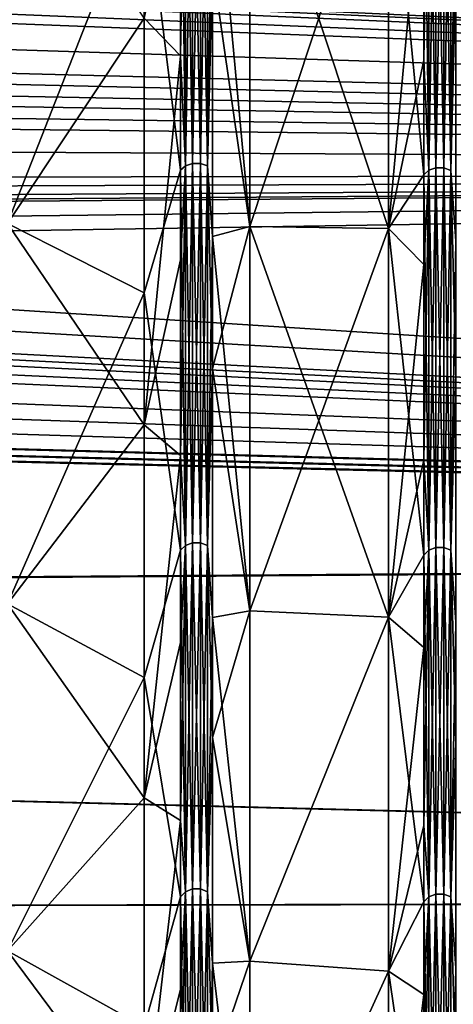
# Model space of a CAD drawing. Header units: metres. Extents: x -31 to 116, y -84 to 84.
# Tile 405 of 656: x 71.02 to 74.73, y -50.27 to -41.84. Entities that reach past the tile are written whole.
import ezdxf

# ---------------------------------------------------------------- set-up
doc = ezdxf.new("R2010")
doc.units = ezdxf.units.M
doc.layers.add('solid_80010000GA_11_1', color=7, linetype='CONTINUOUS')

msp = doc.modelspace()

# ---------------------------------------------------------------- linework, layer by layer
at = {"layer": 'solid_80010000GA_11_1'}
for points in [[(27.5, -38.961391, 44.336441), (103, -39.609806, 46.390305), (103, -43.127747, 43.139236)], [(27.5, -39.297436, 44.038864), (27.5, -38.961391, 44.336441), (103, -43.127747, 43.139236)], [(27.5, -39.631207, 43.738743), (27.5, -39.297436, 44.038864), (103, -43.127747, 43.139236)], [(72.436333, -39.577797, 46.339645), (72.394791, -40.335953, 45.752155), (72.394791, -42.150566, 44.086037)], [(72.436333, -43.091557, 43.091557), (72.436333, -39.577797, 46.339645), (72.394791, -42.150566, 44.086037)], [(72.436333, -39.577797, -46.339645), (72.436333, -43.091557, -43.091557), (72.394791, -39.612331, -46.380081)], [(72.497055, -39.558571, 46.317139), (72.436333, -39.577797, 46.339645), (72.436333, -43.091557, 43.091557)], [(72.497055, -43.070625, 43.070625), (72.497055, -39.558571, 46.317139), (72.436333, -43.091557, 43.091557)], [(72.497055, -39.558571, -46.317139), (72.497055, -43.070625, -43.070625), (72.436333, -39.577797, -46.339645)], [(72.497055, -43.070625, -43.070625), (72.436333, -43.091557, -43.091557), (72.436333, -39.577797, -46.339645)], [(72.564606, -39.558601, 46.317173), (72.497055, -39.558571, 46.317139), (72.497055, -43.070625, 43.070625)], [(72.564606, -43.07066, -43.07066), (72.497055, -43.070625, -43.070625), (72.497055, -39.558571, -46.317139)], [(72.564606, -39.558601, -46.317173), (72.564606, -43.07066, -43.07066), (72.497055, -39.558571, -46.317139)], [(72.564606, -43.07066, 43.07066), (72.564606, -39.558601, 46.317173), (72.497055, -43.070625, 43.070625)], [(72.62529, -39.577877, 46.339741), (72.564606, -39.558601, 46.317173), (72.564606, -43.07066, 43.07066)], [(72.62529, -43.091648, -43.091648), (72.564606, -43.07066, -43.07066), (72.564606, -39.558601, -46.317173)], [(72.62529, -39.577877, -46.339741), (72.62529, -43.091648, -43.091648), (72.564606, -39.558601, -46.317173)], [(72.62529, -43.091648, 43.091648), (72.62529, -39.577877, 46.339741), (72.564606, -43.07066, 43.07066)], [(72.62529, -39.577877, -46.339741), (72.666679, -40.160172, -45.906532), (72.62529, -43.091648, -43.091648)], [(72.62529, -43.091648, 43.091648), (72.666679, -41.382622, 44.807674), (72.62529, -39.577877, 46.339741)], [(74.576347, -39.593933, 46.35854), (74.515625, -39.613155, 46.381046), (74.515625, -43.130058, 43.130058)], [(74.576347, -43.109127, 43.109127), (74.576347, -39.593933, 46.35854), (74.515625, -43.130058, 43.130058)], [(74.576347, -39.593933, -46.35854), (74.576347, -43.109127, -43.109127), (74.515625, -39.613155, -46.381046)], [(74.643898, -39.593964, 46.358574), (74.576347, -39.593933, 46.35854), (74.576347, -43.109127, 43.109127)], [(74.643898, -43.109161, -43.109161), (74.576347, -43.109127, -43.109127), (74.576347, -39.593933, -46.35854)], [(74.643898, -39.593964, -46.358574), (74.643898, -43.109161, -43.109161), (74.576347, -39.593933, -46.35854)], [(74.643898, -43.109161, 43.109161), (74.643898, -39.593964, 46.358574), (74.576347, -43.109127, 43.109127)], [(74.704575, -39.613239, 46.381145), (74.643898, -39.593964, 46.358574), (74.643898, -43.109161, 43.109161)], [(74.704575, -43.13015, -43.13015), (74.643898, -43.109161, -43.109161), (74.643898, -39.593964, -46.358574)], [(74.704575, -39.613239, -46.381145), (74.704575, -43.13015, -43.13015), (74.643898, -39.593964, -46.358574)], [(33.355595, -39.956062, 43.650055), (27.5, -39.631207, 43.738743), (103, -43.127747, 43.139236)], [(38.491501, -41.636169, -42.239792), (103, -43.139236, -43.127747), (103, -39.620941, -46.380795)], [(72.394791, -39.612331, -46.380081), (72.394791, -43.129162, -43.129162), (72.0839, -40.601379, -46.406361)], [(72.436333, -43.091557, -43.091557), (72.394791, -43.129162, -43.129162), (72.394791, -39.612331, -46.380081)], [(74.474075, -39.647694, -46.421486), (74.474075, -43.16766, -43.16766), (74.171585, -40.023994, -46.95314)], [(74.515625, -39.613155, 46.381046), (74.474075, -40.37196, 45.792999), (74.474075, -42.188194, 44.125393)], [(74.515625, -43.130058, 43.130058), (74.515625, -39.613155, 46.381046), (74.474075, -42.188194, 44.125393)], [(74.515625, -39.613155, -46.381046), (74.515625, -43.130058, -43.130058), (74.474075, -39.647694, -46.421486)], [(74.515625, -43.130058, -43.130058), (74.474075, -43.16766, -43.16766), (74.474075, -39.647694, -46.421486)], [(74.576347, -43.109127, -43.109127), (74.515625, -43.130058, -43.130058), (74.515625, -39.613155, -46.381046)], [(74.704575, -43.13015, 43.13015), (74.704575, -39.613239, 46.381145), (74.643898, -43.109161, 43.109161)], [(74.704575, -39.613239, -46.381145), (74.745964, -40.196018, -45.947514), (74.704575, -43.13015, -43.13015)], [(74.704575, -43.13015, 43.13015), (74.745964, -41.419601, 44.847637), (74.704575, -39.613239, 46.381145)], [(39, -40.299931, 43.534634), (33.355595, -39.956062, 43.650055), (103, -43.127747, 43.139236)], [(72.0839, -41.82716, 45.304646), (70.914146, -40.070065, 46.839027), (70.914146, -43.586147, 43.586147)], [(72.0839, -40.601379, -46.406361), (70.914146, -43.586147, -43.586147), (70.914146, -40.070065, -46.839027)], [(72.666679, -41.382622, 44.807674), (72.984901, -43.611706, 43.611706), (72.984901, -40.055531, 46.899002)], [(72.666679, -40.160172, -45.906532), (72.984901, -40.055531, -46.899002), (72.984901, -43.611706, -43.611706)], [(74.171585, -40.023994, 46.95314), (72.984901, -40.055531, 46.899002), (72.984901, -43.611706, 43.611706)], [(74.171585, -43.626354, 43.626354), (74.171585, -40.023994, 46.95314), (72.984901, -43.611706, 43.611706)], [(74.171585, -40.023994, -46.95314), (74.171585, -43.626354, -43.626354), (72.984901, -40.055531, -46.899002)], [(74.171585, -43.626354, -43.626354), (72.984901, -43.611706, -43.611706), (72.984901, -40.055531, -46.899002)], [(74.474075, -40.37196, 45.792999), (74.171585, -40.023994, 46.95314), (74.171585, -43.626354, 43.626354)], [(74.474075, -43.16766, -43.16766), (74.171585, -43.626354, -43.626354), (74.171585, -40.023994, -46.95314)], [(72.62529, -43.091648, -43.091648), (72.666679, -40.160172, -45.906532), (72.666679, -43.696796, -42.553955)], [(72.666679, -43.696796, -42.553955), (72.666679, -40.160172, -45.906532), (72.984901, -43.611706, -43.611706)], [(74.704575, -43.13015, -43.13015), (74.745964, -40.196018, -45.947514), (74.745964, -43.735806, -42.591938)], [(39, -40.461597, 43.384422), (39, -40.299931, 43.534634), (103, -43.127747, 43.139236)], [(72.394791, -42.150566, 44.086037), (72.394791, -40.335953, 45.752155), (72.0839, -41.82716, 45.304646)], [(74.474075, -42.188194, 44.125393), (74.474075, -40.37196, 45.792999), (74.171585, -43.626354, 43.626354)], [(39, -40.6227, 43.233612), (39, -40.461597, 43.384422), (103, -43.127747, 43.139236)], [(72.0839, -40.601379, -46.406361), (72.0839, -44.176865, -43.016586), (70.914146, -43.586147, -43.586147)], [(72.394791, -43.129162, -43.129162), (72.0839, -44.176865, -43.016586), (72.0839, -40.601379, -46.406361)], [(38.714855, -41.058414, 42.809532), (39, -40.6227, 43.233612), (103, -43.127747, 43.139236)], [(38.538696, -41.458862, 42.415783), (38.714855, -41.058414, 42.809532), (103, -43.127747, 43.139236)], [(72.62529, -43.091648, 43.091648), (72.666679, -44.82515, 41.363689), (72.666679, -41.382622, 44.807674)], [(72.666679, -41.382622, 44.807674), (72.666679, -44.82515, 41.363689), (72.984901, -43.611706, 43.611706)], [(74.704575, -43.13015, 43.13015), (74.745964, -44.865196, 41.400578), (74.745964, -41.419601, 44.847637)], [(38.462578, -41.855186, 42.021969), (38.538696, -41.458862, 42.415783), (103, -43.127747, 43.139236)], [(38.491501, -41.636169, -42.239792), (38.462578, -42.021969, -41.855186), (103, -43.139236, -43.127747)], [(38.491501, -42.239792, 41.636169), (38.462578, -41.855186, 42.021969), (103, -43.127747, 43.139236)], [(72.0839, -45.308151, 41.82336), (72.0839, -41.82716, 45.304646), (70.914146, -43.586147, 43.586147)], [(72.394791, -42.150566, 44.086037), (72.0839, -41.82716, 45.304646), (72.0839, -45.308151, 41.82336)], [(38.462578, -42.021969, -41.855186), (38.538696, -42.415783, -41.458862), (103, -43.139236, -43.127747)], [(72.394791, -43.896423, 42.348), (72.394791, -42.150566, 44.086037), (72.0839, -45.308151, 41.82336)], [(72.436333, -43.091557, 43.091557), (72.394791, -42.150566, 44.086037), (72.394791, -43.896423, 42.348)], [(74.474075, -43.935608, 42.385803), (74.474075, -42.188194, 44.125393), (74.171585, -43.626354, 43.626354)], [(74.515625, -43.130058, 43.130058), (74.474075, -42.188194, 44.125393), (74.474075, -43.935608, 42.385803)], [(38.491501, -42.239792, 41.636169), (103, -43.127747, 43.139236), (103, -46.380795, 39.620941)], [(38.617069, -42.617405, 41.254074), (38.491501, -42.239792, 41.636169), (103, -46.380795, 39.620941)], [(38.538696, -42.415783, -41.458862), (38.714855, -42.809532, -41.058414), (103, -43.139236, -43.127747)], [(38.840816, -43.013279, 40.849873), (38.617069, -42.617405, 41.254074), (103, -46.380795, 39.620941)], [(38.714855, -42.809532, -41.058414), (39, -43.233612, -40.6227), (103, -43.139236, -43.127747)], [(38.918213, -43.124298, 40.735607), (38.840816, -43.013279, 40.849873), (103, -46.380795, 39.620941)], [(39, -43.233612, 40.6227), (38.918213, -43.124298, 40.735607), (103, -46.380795, 39.620941)], [(72.394791, -43.129162, -43.129162), (72.394791, -46.380081, -39.612331), (72.0839, -44.176865, -43.016586)], [(72.436333, -43.091557, 43.091557), (72.394791, -43.896423, 42.348), (72.394791, -45.570671, 40.540882)], [(72.436333, -46.339645, 39.577797), (72.436333, -43.091557, 43.091557), (72.394791, -45.570671, 40.540882)], [(72.436333, -43.091557, -43.091557), (72.436333, -46.339645, -39.577797), (72.394791, -43.129162, -43.129162)], [(72.436333, -46.339645, -39.577797), (72.394791, -46.380081, -39.612331), (72.394791, -43.129162, -43.129162)], [(72.497055, -43.070625, 43.070625), (72.436333, -43.091557, 43.091557), (72.436333, -46.339645, 39.577797)], [(72.497055, -46.317139, 39.558571), (72.497055, -43.070625, 43.070625), (72.436333, -46.339645, 39.577797)], [(72.497055, -43.070625, -43.070625), (72.497055, -46.317139, -39.558571), (72.436333, -43.091557, -43.091557)], [(72.497055, -46.317139, -39.558571), (72.436333, -46.339645, -39.577797), (72.436333, -43.091557, -43.091557)], [(72.564606, -43.07066, 43.07066), (72.497055, -43.070625, 43.070625), (72.497055, -46.317139, 39.558571)], [(72.564606, -46.317173, -39.558601), (72.497055, -46.317139, -39.558571), (72.497055, -43.070625, -43.070625)], [(72.564606, -43.07066, -43.07066), (72.564606, -46.317173, -39.558601), (72.497055, -43.070625, -43.070625)], [(72.564606, -46.317173, 39.558601), (72.564606, -43.07066, 43.07066), (72.497055, -46.317139, 39.558571)], [(72.62529, -43.091648, 43.091648), (72.564606, -43.07066, 43.07066), (72.564606, -46.317173, 39.558601)], [(72.62529, -46.339741, -39.577877), (72.564606, -46.317173, -39.558601), (72.564606, -43.07066, -43.07066)], [(72.62529, -43.091648, -43.091648), (72.62529, -46.339741, -39.577877), (72.564606, -43.07066, -43.07066)], [(72.62529, -46.339741, 39.577877), (72.62529, -43.091648, 43.091648), (72.564606, -46.317173, 39.558601)], [(72.62529, -43.091648, -43.091648), (72.666679, -43.696796, -42.553955), (72.62529, -46.339741, -39.577877)], [(72.62529, -46.339741, 39.577877), (72.666679, -44.82515, 41.363689), (72.62529, -43.091648, 43.091648)], [(74.515625, -43.130058, 43.130058), (74.474075, -43.935608, 42.385803), (74.474075, -45.611351, 40.577072)], [(74.515625, -46.381046, 39.613155), (74.515625, -43.130058, 43.130058), (74.474075, -45.611351, 40.577072)], [(74.515625, -43.130058, -43.130058), (74.515625, -46.381046, -39.613155), (74.474075, -43.16766, -43.16766)], [(74.576347, -43.109127, 43.109127), (74.515625, -43.130058, 43.130058), (74.515625, -46.381046, 39.613155)], [(74.576347, -46.35854, 39.593933), (74.576347, -43.109127, 43.109127), (74.515625, -46.381046, 39.613155)], [(74.576347, -43.109127, -43.109127), (74.576347, -46.35854, -39.593933), (74.515625, -43.130058, -43.130058)], [(74.576347, -46.35854, -39.593933), (74.515625, -46.381046, -39.613155), (74.515625, -43.130058, -43.130058)], [(74.643898, -43.109161, 43.109161), (74.576347, -43.109127, 43.109127), (74.576347, -46.35854, 39.593933)], [(74.643898, -46.358574, -39.593964), (74.576347, -46.35854, -39.593933), (74.576347, -43.109127, -43.109127)], [(74.643898, -43.109161, -43.109161), (74.643898, -46.358574, -39.593964), (74.576347, -43.109127, -43.109127)], [(74.643898, -46.358574, 39.593964), (74.643898, -43.109161, 43.109161), (74.576347, -46.35854, 39.593933)], [(74.704575, -43.13015, 43.13015), (74.643898, -43.109161, 43.109161), (74.643898, -46.358574, 39.593964)], [(74.704575, -46.381145, -39.613239), (74.643898, -46.358574, -39.593964), (74.643898, -43.109161, -43.109161)], [(74.704575, -43.13015, -43.13015), (74.704575, -46.381145, -39.613239), (74.643898, -43.109161, -43.109161)], [(74.704575, -46.381145, 39.613239), (74.704575, -43.13015, 43.13015), (74.643898, -46.358574, 39.593964)], [(74.704575, -43.13015, -43.13015), (74.745964, -43.735806, -42.591938), (74.704575, -46.381145, -39.613239)], [(74.704575, -46.381145, 39.613239), (74.745964, -44.865196, 41.400578), (74.704575, -43.13015, 43.13015)], [(27.5, -44.336441, -38.961391), (103, -46.390305, -39.609806), (103, -43.139236, -43.127747)], [(27.5, -44.038864, -39.297436), (27.5, -44.336441, -38.961391), (103, -43.139236, -43.127747)], [(27.5, -43.738743, -39.631207), (27.5, -44.038864, -39.297436), (103, -43.139236, -43.127747)], [(33.355595, -43.650055, -39.956062), (27.5, -43.738743, -39.631207), (103, -43.139236, -43.127747)], [(39, -43.534634, -40.299931), (33.355595, -43.650055, -39.956062), (103, -43.139236, -43.127747)], [(39, -43.384422, -40.461597), (39, -43.534634, -40.299931), (103, -43.139236, -43.127747)], [(39, -43.233612, -40.6227), (39, -43.384422, -40.461597), (103, -43.139236, -43.127747)], [(74.474075, -43.16766, -43.16766), (74.474075, -46.421486, -39.647694), (74.171585, -43.626354, -43.626354)], [(74.515625, -46.381046, -39.613155), (74.474075, -46.421486, -39.647694), (74.474075, -43.16766, -43.16766)], [(39, -43.384422, 40.461597), (39, -43.233612, 40.6227), (103, -46.380795, 39.620941)], [(39, -43.534634, 40.299931), (39, -43.384422, 40.461597), (103, -46.380795, 39.620941)], [(33.254963, -43.651806, 39.950497), (39, -43.534634, 40.299931), (103, -46.380795, 39.620941)], [(72.0839, -45.308151, 41.82336), (70.914146, -43.586147, 43.586147), (70.914146, -46.839027, 40.070065)], [(72.0839, -44.176865, -43.016586), (70.914146, -46.839027, -40.070065), (70.914146, -43.586147, -43.586147)], [(72.666679, -44.82515, 41.363689), (72.984901, -46.899002, 40.055531), (72.984901, -43.611706, 43.611706)], [(72.666679, -43.696796, -42.553955), (72.984901, -43.611706, -43.611706), (72.984901, -46.899002, -40.055531)], [(74.171585, -43.626354, 43.626354), (72.984901, -43.611706, 43.611706), (72.984901, -46.899002, 40.055531)], [(74.171585, -46.95314, -40.023994), (72.984901, -46.899002, -40.055531), (72.984901, -43.611706, -43.611706)], [(74.171585, -43.626354, -43.626354), (74.171585, -46.95314, -40.023994), (72.984901, -43.611706, -43.611706)], [(74.171585, -46.95314, 40.023994), (74.171585, -43.626354, 43.626354), (72.984901, -46.899002, 40.055531)], [(74.474075, -43.935608, 42.385803), (74.171585, -43.626354, 43.626354), (74.171585, -46.95314, 40.023994)], [(74.474075, -46.421486, -39.647694), (74.171585, -46.95314, -40.023994), (74.171585, -43.626354, -43.626354)], [(27.5, -43.738743, 39.631207), (33.254963, -43.651806, 39.950497), (103, -46.380795, 39.620941)], [(72.62529, -46.339741, -39.577877), (72.666679, -43.696796, -42.553955), (72.666679, -46.955242, -38.928833)], [(72.666679, -46.955242, -38.928833), (72.666679, -43.696796, -42.553955), (72.984901, -46.899002, -40.055531)], [(27.5, -44.038864, 39.297436), (27.5, -43.738743, 39.631207), (103, -46.380795, 39.620941)], [(74.704575, -46.381145, -39.613239), (74.745964, -43.735806, -42.591938), (74.745964, -46.997158, -38.963585)], [(72.394791, -45.570671, 40.540882), (72.394791, -43.896423, 42.348), (72.0839, -45.308151, 41.82336)], [(74.474075, -45.611351, 40.577072), (74.474075, -43.935608, 42.385803), (74.171585, -46.95314, 40.023994)], [(27.5, -44.336441, 38.961391), (27.5, -44.038864, 39.297436), (103, -46.380795, 39.620941)], [(72.0839, -44.176865, -43.016586), (72.0839, -47.469837, -39.352722), (70.914146, -46.839027, -40.070065)], [(72.394791, -46.380081, -39.612331), (72.0839, -47.469837, -39.352722), (72.0839, -44.176865, -43.016586)], [(12.5, -44.230812, -38.485485), (12.5, -47.021606, -35.020927), (103, -46.390305, -39.609806)], [(12.5, -44.230812, 38.485485), (20.001122, -44.28376, 38.723598), (103, -46.380795, 39.620941)], [(12.5, -47.021599, 35.020939), (12.5, -44.230812, 38.485485), (103, -46.380795, 39.620941)], [(20.001122, -44.28376, -38.723598), (12.5, -44.230812, -38.485485), (103, -46.390305, -39.609806)], [(103, -46.390305, -39.609806), (27.5, -44.336441, -38.961391), (20.001122, -44.28376, -38.723598)], [(20.001122, -44.28376, 38.723598), (27.5, -44.336441, 38.961391), (103, -46.380795, 39.620941)], [(72.62529, -46.339741, 39.577877), (72.666679, -47.981514, 37.656651), (72.666679, -44.82515, 41.363689)], [(72.666679, -44.82515, 41.363689), (72.666679, -47.981514, 37.656651), (72.984901, -46.899002, 40.055531)], [(74.704575, -46.381145, 39.613239), (74.745964, -48.024376, 37.690228), (74.745964, -44.865196, 41.400578)], [(72.0839, -48.50032, 38.07547), (72.0839, -45.308151, 41.82336), (70.914146, -46.839027, 40.070065)], [(72.394791, -45.570671, 40.540882), (72.0839, -45.308151, 41.82336), (72.0839, -48.50032, 38.07547)], [(72.394791, -47.170578, 38.667629), (72.394791, -45.570671, 40.540882), (72.0839, -48.50032, 38.07547)], [(72.436333, -46.339645, 39.577797), (72.394791, -45.570671, 40.540882), (72.394791, -47.170578, 38.667629)], [(74.474075, -47.212685, 38.702145), (74.474075, -45.611351, 40.577072), (74.171585, -46.95314, 40.023994)], [(74.515625, -46.381046, 39.613155), (74.474075, -45.611351, 40.577072), (74.474075, -47.212685, 38.702145)], [(72.497055, -46.317139, 39.558571), (72.436333, -46.339645, 39.577797), (72.436333, -49.302032, 35.820023)], [(72.497055, -49.278088, 35.802628), (72.497055, -46.317139, 39.558571), (72.436333, -49.302032, 35.820023)], [(72.497055, -46.317139, -39.558571), (72.497055, -49.278088, -35.802628), (72.436333, -46.339645, -39.577797)], [(72.564606, -46.317173, 39.558601), (72.497055, -46.317139, 39.558571), (72.497055, -49.278088, 35.802628)], [(72.564606, -49.278126, -35.802654), (72.497055, -49.278088, -35.802628), (72.497055, -46.317139, -39.558571)], [(72.564606, -46.317173, -39.558601), (72.564606, -49.278126, -35.802654), (72.497055, -46.317139, -39.558571)], [(72.564606, -49.278126, 35.802654), (72.564606, -46.317173, 39.558601), (72.497055, -49.278088, 35.802628)], [(72.62529, -46.339741, 39.577877), (72.564606, -46.317173, 39.558601), (72.564606, -49.278126, 35.802654)], [(72.62529, -49.302135, -35.820099), (72.564606, -49.278126, -35.802654), (72.564606, -46.317173, -39.558601)], [(72.62529, -46.339741, -39.577877), (72.62529, -49.302135, -35.820099), (72.564606, -46.317173, -39.558601)], [(12.5, -47.021599, 35.020939), (103, -46.380795, 39.620941), (103, -49.348675, 35.856754)], [(12.5, -47.021606, -35.020927), (103, -49.354969, -35.848087), (103, -46.390305, -39.609806)], [(72.394791, -46.380081, -39.612331), (72.394791, -49.345055, -35.85128), (72.0839, -47.469837, -39.352722)], [(72.436333, -46.339645, 39.577797), (72.394791, -47.170578, 38.667629), (72.394791, -48.693539, 36.731297)], [(72.436333, -49.302032, 35.820023), (72.436333, -46.339645, 39.577797), (72.394791, -48.693539, 36.731297)], [(72.436333, -46.339645, -39.577797), (72.436333, -49.302032, -35.820023), (72.394791, -46.380081, -39.612331)], [(72.436333, -49.302032, -35.820023), (72.394791, -49.345055, -35.85128), (72.394791, -46.380081, -39.612331)], [(72.497055, -49.278088, -35.802628), (72.436333, -49.302032, -35.820023), (72.436333, -46.339645, -39.577797)], [(72.62529, -49.302135, 35.820099), (72.62529, -46.339741, 39.577877), (72.564606, -49.278126, 35.802654)], [(72.62529, -46.339741, -39.577877), (72.666679, -46.955242, -38.928833), (72.62529, -49.302135, -35.820099)], [(72.62529, -49.302135, 35.820099), (72.666679, -47.981514, 37.656651), (72.62529, -46.339741, 39.577877)], [(74.515625, -46.381046, 39.613155), (74.474075, -47.212685, 38.702145), (74.474075, -48.737007, 36.764088)], [(74.515625, -49.346081, 35.852028), (74.515625, -46.381046, 39.613155), (74.474075, -48.737007, 36.764088)], [(74.515625, -46.381046, -39.613155), (74.515625, -49.346081, -35.852028), (74.474075, -46.421486, -39.647694)], [(74.576347, -46.35854, 39.593933), (74.515625, -46.381046, 39.613155), (74.515625, -49.346081, 35.852028)], [(74.576347, -49.322136, 35.834629), (74.576347, -46.35854, 39.593933), (74.515625, -49.346081, 35.852028)], [(74.576347, -46.35854, -39.593933), (74.576347, -49.322136, -35.834629), (74.515625, -46.381046, -39.613155)], [(74.576347, -49.322136, -35.834629), (74.515625, -49.346081, -35.852028), (74.515625, -46.381046, -39.613155)], [(74.643898, -46.358574, 39.593964), (74.576347, -46.35854, 39.593933), (74.576347, -49.322136, 35.834629)], [(74.643898, -49.322174, -35.834656), (74.576347, -49.322136, -35.834629), (74.576347, -46.35854, -39.593933)], [(74.643898, -46.358574, -39.593964), (74.643898, -49.322174, -35.834656), (74.576347, -46.35854, -39.593933)], [(74.643898, -49.322174, 35.834656), (74.643898, -46.358574, 39.593964), (74.576347, -49.322136, 35.834629)], [(74.704575, -46.381145, 39.613239), (74.643898, -46.358574, 39.593964), (74.643898, -49.322174, 35.834656)], [(74.704575, -49.346188, -35.852104), (74.643898, -49.322174, -35.834656), (74.643898, -46.358574, -39.593964)], [(74.704575, -46.381145, -39.613239), (74.704575, -49.346188, -35.852104), (74.643898, -46.358574, -39.593964)], [(74.704575, -49.346188, 35.852104), (74.704575, -46.381145, 39.613239), (74.643898, -49.322174, 35.834656)], [(74.704575, -46.381145, -39.613239), (74.745964, -46.997158, -38.963585), (74.704575, -49.346188, -35.852104)], [(74.704575, -49.346188, 35.852104), (74.745964, -48.024376, 37.690228), (74.704575, -46.381145, 39.613239)], [(74.474075, -46.421486, -39.647694), (74.474075, -49.389107, -35.883286), (74.171585, -46.95314, -40.023994)], [(74.515625, -49.346081, -35.852028), (74.474075, -49.389107, -35.883286), (74.474075, -46.421486, -39.647694)], [(72.0839, -48.50032, 38.07547), (70.914146, -46.839027, 40.070065), (70.914146, -49.809063, 36.312008)], [(72.0839, -47.469837, -39.352722), (70.914146, -49.809063, -36.312008), (70.914146, -46.839027, -40.070065)], [(72.666679, -47.981514, 37.656651), (72.984901, -49.897148, 36.252399), (72.984901, -46.899002, 40.055531)], [(72.666679, -46.955242, -38.928833), (72.984901, -46.899002, -40.055531), (72.984901, -49.897148, -36.252399)], [(74.171585, -46.95314, 40.023994), (72.984901, -46.899002, 40.055531), (72.984901, -49.897148, 36.252399)], [(74.171585, -46.95314, -40.023994), (72.984901, -49.897148, -36.252399), (72.984901, -46.899002, -40.055531)], [(72.62529, -49.302135, -35.820099), (72.666679, -46.955242, -38.928833), (72.666679, -49.912376, -35.057148)], [(72.666679, -49.912376, -35.057148), (72.666679, -46.955242, -38.928833), (72.984901, -49.897148, -36.252399)], [(74.171585, -49.983341, 36.168816), (74.171585, -46.95314, 40.023994), (72.984901, -49.897148, 36.252399)], [(74.171585, -46.95314, -40.023994), (74.171585, -49.983341, -36.168816), (72.984901, -49.897148, -36.252399)], [(74.474075, -47.212685, 38.702145), (74.171585, -46.95314, 40.023994), (74.171585, -49.983341, 36.168816)], [(74.474075, -49.389107, -35.883286), (74.171585, -49.983341, -36.168816), (74.171585, -46.95314, -40.023994)], [(74.704575, -49.346188, -35.852104), (74.745964, -46.997158, -38.963585), (74.745964, -49.956921, -35.088459)], [(12.5, -49.54129, 31.355318), (12.5, -47.021599, 35.020939), (103, -49.348675, 35.856754)], [(12.5, -47.021606, -35.020927), (12.5, -49.541309, -31.355293), (103, -49.354969, -35.848087)], [(72.394791, -48.693539, 36.731297), (72.394791, -47.170578, 38.667629), (72.0839, -48.50032, 38.07547)], [(74.474075, -48.737007, 36.764088), (74.474075, -47.212685, 38.702145), (74.171585, -49.983341, 36.168816)], [(72.0839, -47.469837, -39.352722), (72.0839, -50.458138, -35.440071), (70.914146, -49.809063, -36.312008)], [(72.394791, -49.345055, -35.85128), (72.0839, -50.458138, -35.440071), (72.0839, -47.469837, -39.352722)], [(72.62529, -49.302135, 35.820099), (72.666679, -50.832005, 33.709881), (72.666679, -47.981514, 37.656651)], [(72.666679, -47.981514, 37.656651), (72.666679, -50.832005, 33.709881), (72.984901, -49.897148, 36.252399)], [(74.704575, -49.346188, 35.852104), (74.745964, -50.877407, 33.739937), (74.745964, -48.024376, 37.690228)], [(72.0839, -51.383312, 34.084858), (72.0839, -48.50032, 38.07547), (70.914146, -49.809063, 36.312008)], [(72.394791, -48.693539, 36.731297), (72.0839, -48.50032, 38.07547), (72.0839, -51.383312, 34.084858)], [(72.394791, -50.137066, 34.735046), (72.394791, -48.693539, 36.731297), (72.0839, -51.383312, 34.084858)], [(72.436333, -49.302032, 35.820023), (72.394791, -48.693539, 36.731297), (72.394791, -50.137066, 34.735046)], [(74.474075, -50.181824, 34.766056), (74.474075, -48.737007, 36.764088), (74.171585, -49.983341, 36.168816)], [(74.515625, -49.346081, 35.852028), (74.474075, -48.737007, 36.764088), (74.474075, -50.181824, 34.766056)], [(72.497055, -49.278088, 35.802628), (72.436333, -49.302032, 35.820023), (72.436333, -51.960457, 31.84141)], [(72.497055, -51.935219, 31.825945), (72.497055, -49.278088, 35.802628), (72.436333, -51.960457, 31.84141)], [(72.497055, -49.278088, -35.802628), (72.497055, -51.935219, -31.825945), (72.436333, -49.302032, -35.820023)], [(72.564606, -49.278126, 35.802654), (72.497055, -49.278088, 35.802628), (72.497055, -51.935219, 31.825945)], [(72.564606, -51.935261, -31.825968), (72.497055, -51.935219, -31.825945), (72.497055, -49.278088, -35.802628)], [(72.564606, -49.278126, -35.802654), (72.564606, -51.935261, -31.825968), (72.497055, -49.278088, -35.802628)], [(72.564606, -51.935261, 31.825968), (72.564606, -49.278126, 35.802654), (72.497055, -51.935219, 31.825945)], [(72.62529, -49.302135, 35.820099), (72.564606, -49.278126, 35.802654), (72.564606, -51.935261, 31.825968)], [(72.62529, -51.960567, -31.841476), (72.564606, -51.935261, -31.825968), (72.564606, -49.278126, -35.802654)], [(72.62529, -49.302135, -35.820099), (72.62529, -51.960567, -31.841476), (72.564606, -49.278126, -35.802654)], [(12.5, -49.54129, 31.355318), (103, -49.348675, 35.856754), (103, -52.012264, 31.870413)], [(12.5, -49.541309, -31.355293), (103, -52.015404, -31.86529), (103, -49.354969, -35.848087)], [(72.394791, -49.345055, -35.85128), (72.394791, -52.005802, -31.869196), (72.0839, -50.458138, -35.440071)], [(72.436333, -49.302032, 35.820023), (72.394791, -50.137066, 34.735046), (72.394791, -51.498806, 32.682137)], [(72.436333, -51.960457, 31.84141), (72.436333, -49.302032, 35.820023), (72.394791, -51.498806, 32.682137)], [(72.436333, -49.302032, -35.820023), (72.436333, -51.960457, -31.84141), (72.394791, -49.345055, -35.85128)], [(72.436333, -51.960457, -31.84141), (72.394791, -52.005802, -31.869196), (72.394791, -49.345055, -35.85128)], [(72.497055, -51.935219, -31.825945), (72.436333, -51.960457, -31.84141), (72.436333, -49.302032, -35.820023)], [(72.62529, -51.960567, 31.841476), (72.62529, -49.302135, 35.820099), (72.564606, -51.935261, 31.825968)], [(72.62529, -49.302135, -35.820099), (72.666679, -49.912376, -35.057148), (72.62529, -51.960567, -31.841476)], [(72.62529, -51.960567, 31.841476), (72.666679, -50.832005, 33.709881), (72.62529, -49.302135, 35.820099)], [(74.515625, -49.346081, 35.852028), (74.474075, -50.181824, 34.766056), (74.474075, -51.544777, 32.711311)], [(74.515625, -52.006882, 31.869858), (74.515625, -49.346081, 35.852028), (74.474075, -51.544777, 32.711311)], [(74.515625, -49.346081, -35.852028), (74.515625, -52.006882, -31.869858), (74.474075, -49.389107, -35.883286)], [(74.576347, -49.322136, 35.834629), (74.515625, -49.346081, 35.852028), (74.515625, -52.006882, 31.869858)], [(74.576347, -51.981644, 31.854393), (74.576347, -49.322136, 35.834629), (74.515625, -52.006882, 31.869858)], [(74.576347, -49.322136, -35.834629), (74.576347, -51.981644, -31.854393), (74.515625, -49.346081, -35.852028)], [(74.576347, -51.981644, -31.854393), (74.515625, -52.006882, -31.869858), (74.515625, -49.346081, -35.852028)], [(74.643898, -49.322174, 35.834656), (74.576347, -49.322136, 35.834629), (74.576347, -51.981644, 31.854393)], [(74.643898, -51.981686, -31.854418), (74.576347, -51.981644, -31.854393), (74.576347, -49.322136, -35.834629)], [(74.643898, -49.322174, -35.834656), (74.643898, -51.981686, -31.854418), (74.576347, -49.322136, -35.834629)], [(74.643898, -51.981686, 31.854418), (74.643898, -49.322174, 35.834656), (74.576347, -51.981644, 31.854393)], [(74.704575, -49.346188, 35.852104), (74.643898, -49.322174, 35.834656), (74.643898, -51.981686, 31.854418)], [(74.704575, -52.006992, -31.869926), (74.643898, -51.981686, -31.854418), (74.643898, -49.322174, -35.834656)], [(74.704575, -49.346188, -35.852104), (74.704575, -52.006992, -31.869926), (74.643898, -49.322174, -35.834656)], [(74.704575, -52.006992, 31.869926), (74.704575, -49.346188, 35.852104), (74.643898, -51.981686, 31.854418)], [(74.704575, -49.346188, -35.852104), (74.745964, -49.956921, -35.088459), (74.704575, -52.006992, -31.869926)], [(74.704575, -52.006992, 31.869926), (74.745964, -50.877407, 33.739937), (74.704575, -49.346188, 35.852104)], [(74.474075, -49.389107, -35.883286), (74.474075, -52.052223, -31.897644), (74.171585, -49.983341, -36.168816)], [(74.515625, -52.006882, -31.869858), (74.474075, -52.052223, -31.897644), (74.474075, -49.389107, -35.883286)], [(12.5, -51.775623, 27.509621), (12.5, -49.54129, 31.355318), (103, -52.012264, 31.870413)], [(12.5, -49.541309, -31.355293), (12.5, -51.775642, -27.509588), (103, -52.015404, -31.86529)], [(72.0839, -51.383312, 34.084858), (70.914146, -49.809063, 36.312008), (70.914146, -52.478313, 32.334679)], [(72.0839, -50.458138, -35.440071), (70.914146, -52.478313, -32.334679), (70.914146, -49.809063, -36.312008)], [(72.62529, -51.960567, -31.841476), (72.666679, -49.912376, -35.057148), (72.666679, -52.548592, -30.966017)], [(72.666679, -50.832005, 33.709881), (72.984901, -52.587662, 32.225761), (72.984901, -49.897148, 36.252399)], [(72.666679, -49.912376, -35.057148), (72.984901, -49.897148, -36.252399), (72.984901, -52.587662, -32.225761)], [(72.666679, -52.548592, -30.966017), (72.666679, -49.912376, -35.057148), (72.984901, -52.587662, -32.225761)], [(74.171585, -49.983341, 36.168816), (72.984901, -49.897148, 36.252399), (72.984901, -52.587662, 32.225761)], [(74.171585, -49.983341, -36.168816), (72.984901, -52.587662, -32.225761), (72.984901, -49.897148, -36.252399)], [(74.704575, -52.006992, -31.869926), (74.745964, -49.956921, -35.088459), (74.745964, -52.595493, -30.993673)], [(74.171585, -52.697811, 32.085171), (74.171585, -49.983341, 36.168816), (72.984901, -52.587662, 32.225761)], [(74.171585, -49.983341, -36.168816), (74.171585, -52.697811, -32.085171), (72.984901, -52.587662, -32.225761)], [(74.474075, -50.181824, 34.766056), (74.171585, -49.983341, 36.168816), (74.171585, -52.697811, 32.085171)], [(74.474075, -52.052223, -31.897644), (74.171585, -52.697811, -32.085171), (74.171585, -49.983341, -36.168816)], [(72.394791, -51.498806, 32.682137), (72.394791, -50.137066, 34.735046), (72.0839, -51.383312, 34.084858)], [(74.474075, -51.544777, 32.711311), (74.474075, -50.181824, 34.766056), (74.171585, -52.697811, 32.085171)]]:
    msp.add_3dface(points, dxfattribs=at)

doc.saveas('drawing.dxf')
